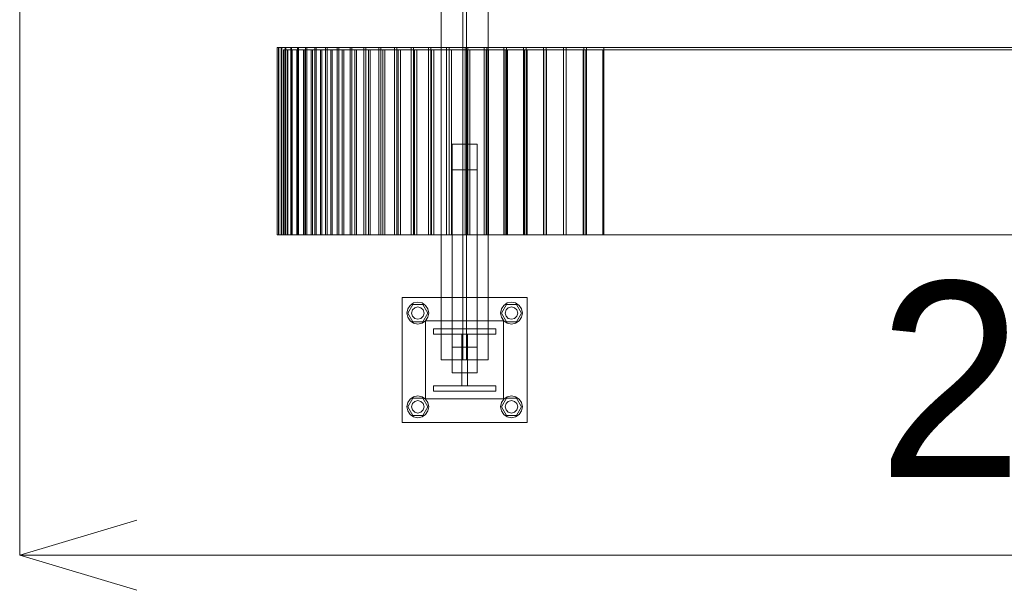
# Model space of a CAD drawing. Header units: millimetres. Extents: x -2233 to 65662, y -50530 to 6847.
# Tile 429 of 656: x 23750 to 25012, y -20425 to -19694. Entities that reach past the tile are written whole.
import ezdxf

# ---------------------------------------------------------------- set-up
doc = ezdxf.new("R2010")
doc.units = ezdxf.units.MM
for name, color, linetype, lineweight in [('COTAS_O', 1, 'Continuous', 0), ('superior_briquetadora', 7, 'Continuous', 0), ('superior_C02', 7, 'Continuous', 0)]:
    doc.layers.add(name, color=color, linetype=linetype, lineweight=lineweight)
doc.dimstyles.new('R19_100', dxfattribs={"dimtxt": 250, "dimasz": 150, "dimexe": 150, "dimexo": 80, "dimgap": 100, "dimtad": 1, "dimtih": 1, "dimtoh": 1, "dimdsep": 46, "dimcen": 0.09, "dimadec": 0, "dimazin": 0, "dimtfac": 1, "dimtdec": 4, "dimtofl": 0, "dimtmove": 0, "dimatfit": 3, "dimfxl": 1, "dimtolj": 1, "dimtzin": 0, "dimarcsym": 0})

# ---------------------------------------------------------------- blocks, each defined once
blk = doc.blocks.new('DIM_R32_34')
at = {"layer": 'COTAS_O'}
for p, q in [((23750.1, -19480), (23750.1, -20380)), ((25950.1, -19480), (25950.1, -20380)), ((23750.1, -20380), (23900.1, -20335)), ((25950.1, -20380), (25800.1, -20335)), ((23750.1, -20380), (25950.1, -20380)), ((23750.1, -20380), (23900.1, -20425)), ((25950.1, -20380), (25800.1, -20425))]:
    blk.add_line(p, q, dxfattribs=at)
blk.add_text('2200 O', height=250, dxfattribs=at).set_placement((24850.1, -20280))

msp = doc.modelspace()

# ---------------------------------------------------------------- linework, layer by layer
at = {"layer": 'superior_briquetadora'}
for p, q in [((24080.236, -19730), (24080.357, -19730)), ((24081.911, -19730), (24080.236, -19730)), ((24080.236, -19970), (24080.236, -19730)), ((24080.357, -19730), (24082.272, -19730)), ((24080.357, -19970), (24080.357, -19730)), ((24085.373, -19730), (24081.911, -19730)), ((24081.911, -19970), (24081.911, -19730)), ((24082.272, -19730), (24085.974, -19730)), ((24082.272, -19970), (24082.272, -19730)), ((24090.606, -19730), (24085.373, -19730)), ((24085.373, -19970), (24085.373, -19730)), ((24085.974, -19730), (24091.443, -19730)), ((24085.974, -19970), (24085.974, -19730)), ((24089.871, -19733), (24088.232, -19733)), ((24088.232, -19970), (24088.232, -19733)), ((24088.232, -19733), (24088.35, -19733)), ((24088.35, -19970), (24088.35, -19733)), ((24088.35, -19733), (24090.225, -19733)), ((24093.258, -19733), (24089.871, -19733)), ((24089.871, -19970), (24089.871, -19733)), ((24090.225, -19970), (24090.225, -19733)), ((24090.225, -19733), (24093.846, -19733)), ((24097.584, -19730), (24090.606, -19730)), ((24090.606, -19970), (24090.606, -19730)), ((24091.443, -19730), (24098.653, -19730)), ((24091.443, -19970), (24091.443, -19730)), ((24098.378, -19733), (24093.258, -19733)), ((24093.258, -19970), (24093.258, -19733)), ((24093.846, -19970), (24093.846, -19733)), ((24093.846, -19733), (24099.197, -19733)), ((24106.273, -19730), (24097.584, -19730)), ((24097.584, -19970), (24097.584, -19730)), ((24105.205, -19733), (24098.378, -19733)), ((24098.378, -19970), (24098.378, -19733)), ((24098.653, -19730), (24107.57, -19730)), ((24098.653, -19970), (24098.653, -19730)), ((24099.197, -19970), (24099.197, -19733)), ((24099.197, -19733), (24106.251, -19733)), ((24113.706, -19733), (24105.205, -19733)), ((24105.205, -19970), (24105.205, -19733)), ((24106.251, -19970), (24106.251, -19733)), ((24106.251, -19733), (24114.975, -19733)), ((24116.631, -19730), (24106.273, -19730)), ((24106.273, -19970), (24106.273, -19730)), ((24107.57, -19730), (24118.149, -19730)), ((24107.57, -19970), (24107.57, -19730)), ((24123.841, -19733), (24113.706, -19733)), ((24113.706, -19970), (24113.706, -19733)), ((24114.975, -19970), (24114.975, -19733)), ((24114.975, -19733), (24125.326, -19733)), ((24128.609, -19730), (24116.631, -19730)), ((24116.631, -19970), (24116.631, -19730)), ((24118.149, -19730), (24130.34, -19730)), ((24118.149, -19970), (24118.149, -19730)), ((24135.559, -19733), (24123.841, -19733)), ((24123.841, -19970), (24123.841, -19733)), ((24125.326, -19970), (24125.326, -19733)), ((24125.326, -19733), (24137.253, -19733)), ((24142.147, -19730), (24128.609, -19730)), ((24128.609, -19970), (24128.609, -19730)), ((24130.34, -19730), (24144.083, -19730)), ((24130.34, -19970), (24130.34, -19730)), ((24148.805, -19733), (24135.559, -19733)), ((24135.559, -19970), (24135.559, -19733)), ((24137.253, -19970), (24137.253, -19733)), ((24137.253, -19733), (24150.699, -19733)), ((24157.18, -19730), (24142.147, -19730)), ((24142.147, -19970), (24142.147, -19730)), ((24144.083, -19730), (24159.312, -19730)), ((24144.083, -19970), (24144.083, -19730)), ((24163.513, -19733), (24148.805, -19733)), ((24148.805, -19970), (24148.805, -19733)), ((24150.699, -19970), (24150.699, -19733)), ((24150.699, -19733), (24165.598, -19733)), ((24173.635, -19730), (24157.18, -19730)), ((24157.18, -19970), (24157.18, -19730)), ((24159.312, -19730), (24175.952, -19730)), ((24159.312, -19970), (24159.312, -19730)), ((24179.612, -19733), (24163.513, -19733)), ((24163.513, -19970), (24163.513, -19733)), ((24165.598, -19970), (24165.598, -19733)), ((24165.598, -19733), (24181.879, -19733)), ((24191.432, -19730), (24173.635, -19730)), ((24173.635, -19970), (24173.635, -19730)), ((24175.952, -19730), (24193.923, -19730)), ((24175.952, -19970), (24175.952, -19730)), ((24197.024, -19733), (24179.612, -19733)), ((24179.612, -19970), (24179.612, -19733)), ((24181.879, -19970), (24181.879, -19733)), ((24181.879, -19733), (24199.461, -19733)), ((24210.485, -19730), (24191.432, -19730)), ((24191.432, -19970), (24191.432, -19730)), ((24193.923, -19730), (24213.138, -19730)), ((24193.923, -19970), (24193.923, -19730)), ((24215.665, -19733), (24197.024, -19733)), ((24197.024, -19970), (24197.024, -19733)), ((24199.461, -19970), (24199.461, -19733)), ((24199.461, -19733), (24218.261, -19733)), ((24230.701, -19730), (24210.485, -19730)), ((24210.485, -19970), (24210.485, -19730)), ((24213.138, -19730), (24233.503, -19730)), ((24213.138, -19970), (24213.138, -19730)), ((24235.444, -19733), (24215.665, -19733)), ((24215.665, -19970), (24215.665, -19733)), ((24218.261, -19970), (24218.261, -19733)), ((24218.261, -19733), (24238.186, -19733)), ((24251.982, -19730), (24230.701, -19730)), ((24230.701, -19970), (24230.701, -19730)), ((24233.503, -19730), (24254.92, -19730)), ((24233.503, -19970), (24233.503, -19730)), ((24256.265, -19733), (24235.444, -19733)), ((24235.444, -19970), (24235.444, -19733)), ((24238.186, -19970), (24238.186, -19733)), ((24238.186, -19733), (24259.139, -19733)), ((24274.225, -19730), (24251.982, -19730)), ((24251.982, -19970), (24251.982, -19730)), ((24254.92, -19730), (24277.284, -19730)), ((24254.92, -19970), (24254.92, -19730)), ((24278.027, -19733), (24256.265, -19733)), ((24256.265, -19970), (24256.265, -19733)), ((24259.139, -19970), (24259.139, -19733)), ((24259.139, -19733), (24281.02, -19733)), ((24297.322, -19730), (24274.225, -19730)), ((24274.225, -19970), (24274.225, -19730)), ((24277.284, -19730), (24300.487, -19730)), ((24277.284, -19970), (24277.284, -19730)), ((24300.624, -19733), (24278.027, -19733)), ((24278.027, -19970), (24278.027, -19733)), ((24281.02, -19970), (24281.02, -19733)), ((24281.02, -19733), (24303.721, -19733)), ((24321.16, -19730), (24297.322, -19730)), ((24297.322, -19970), (24297.322, -19730)), ((24300.487, -19730), (24324.416, -19730)), ((24300.487, -19970), (24300.487, -19730)), ((24323.947, -19733), (24300.624, -19733)), ((24300.624, -19970), (24300.624, -19733)), ((24303.721, -19970), (24303.721, -19733)), ((24303.721, -19733), (24327.132, -19733)), ((24345.624, -19730), (24321.16, -19730)), ((24321.16, -19970), (24321.16, -19730)), ((24347.882, -19733), (24323.947, -19733)), ((24323.947, -19970), (24323.947, -19733)), ((24324.416, -19730), (24348.955, -19730)), ((24324.416, -19970), (24324.416, -19730)), ((24327.132, -19970), (24327.132, -19733)), ((24327.132, -19733), (24351.141, -19733)), ((24370.595, -19730), (24345.624, -19730)), ((24345.624, -19970), (24345.624, -19730)), ((24372.313, -19733), (24347.882, -19733)), ((24347.882, -19970), (24347.882, -19733)), ((24348.955, -19730), (24373.985, -19730)), ((24348.955, -19970), (24348.955, -19730)), ((24351.141, -19970), (24351.141, -19733)), ((24351.141, -19733), (24375.63, -19733)), ((24395.952, -19730), (24370.595, -19730)), ((24370.595, -19970), (24370.595, -19730)), ((24397.122, -19733), (24372.313, -19733)), ((24372.313, -19970), (24372.313, -19733)), ((24373.985, -19730), (24399.384, -19730)), ((24373.985, -19970), (24373.985, -19730)), ((24375.63, -19970), (24375.63, -19733)), ((24375.63, -19733), (24400.48, -19733)), ((24421.571, -19730), (24395.952, -19730)), ((24395.952, -19970), (24395.952, -19730)), ((24422.188, -19733), (24397.122, -19733)), ((24397.122, -19970), (24397.122, -19733)), ((24399.384, -19730), (24425.03, -19730)), ((24399.384, -19970), (24399.384, -19730)), ((24400.48, -19970), (24400.48, -19733)), ((24400.48, -19733), (24425.571, -19733)), ((24447.329, -19730), (24421.571, -19730)), ((24421.571, -19970), (24421.571, -19730)), ((24447.389, -19733), (24422.188, -19733)), ((24422.188, -19970), (24422.188, -19733)), ((24425.03, -19730), (24450.797, -19730)), ((24425.03, -19970), (24425.03, -19730)), ((24425.571, -19970), (24425.571, -19733)), ((24425.571, -19733), (24450.781, -19733)), ((24473.101, -19730), (24447.329, -19730)), ((24447.329, -19970), (24447.329, -19730)), ((24472.603, -19733), (24447.389, -19733)), ((24447.389, -19970), (24447.389, -19733)), ((24450.781, -19970), (24450.781, -19733)), ((24450.781, -19733), (24475.988, -19733)), ((24450.797, -19730), (24476.561, -19730)), ((24450.797, -19970), (24450.797, -19730)), ((24497.707, -19733), (24472.603, -19733)), ((24472.603, -19970), (24472.603, -19733)), ((24498.76, -19730), (24473.101, -19730)), ((24473.101, -19970), (24473.101, -19730)), ((24475.988, -19970), (24475.988, -19733)), ((24475.988, -19733), (26233.099, -19733)), ((24476.561, -19730), (26233.672, -19730)), ((24476.561, -19970), (24476.561, -19730)), ((26244.019, -19733), (24497.707, -19733)), ((24497.707, -19970), (24497.707, -19733)), ((26245.072, -19730), (24498.76, -19730)), ((24498.76, -19970), (24498.76, -19730)), ((24081.911, -19970), (24080.236, -19970)), ((24080.236, -19970), (24080.357, -19970)), ((24080.357, -19970), (24082.272, -19970)), ((24085.373, -19970), (24081.911, -19970)), ((24082.272, -19970), (24085.974, -19970)), ((24090.606, -19970), (24085.373, -19970)), ((24085.974, -19970), (24091.443, -19970)), ((24088.232, -19970), (24088.35, -19970)), ((24089.871, -19970), (24088.232, -19970)), ((24088.35, -19970), (24090.225, -19970)), ((24093.258, -19970), (24089.871, -19970)), ((24090.225, -19970), (24093.846, -19970)), ((24097.584, -19970), (24090.606, -19970)), ((24091.443, -19970), (24098.653, -19970)), ((24098.378, -19970), (24093.258, -19970)), ((24093.846, -19970), (24099.197, -19970)), ((24106.273, -19970), (24097.584, -19970)), ((24105.205, -19970), (24098.378, -19970)), ((24098.653, -19970), (24107.57, -19970)), ((24099.197, -19970), (24106.251, -19970)), ((24113.706, -19970), (24105.205, -19970)), ((24106.251, -19970), (24114.975, -19970)), ((24116.631, -19970), (24106.273, -19970)), ((24107.57, -19970), (24118.149, -19970)), ((24123.841, -19970), (24113.706, -19970)), ((24114.975, -19970), (24125.326, -19970)), ((24128.609, -19970), (24116.631, -19970)), ((24118.149, -19970), (24130.34, -19970)), ((24135.559, -19970), (24123.841, -19970)), ((24125.326, -19970), (24137.253, -19970)), ((24142.147, -19970), (24128.609, -19970)), ((24130.34, -19970), (24144.083, -19970)), ((24148.805, -19970), (24135.559, -19970)), ((24137.253, -19970), (24150.699, -19970)), ((24157.18, -19970), (24142.147, -19970)), ((24144.083, -19970), (24159.312, -19970)), ((24163.513, -19970), (24148.805, -19970)), ((24150.699, -19970), (24165.598, -19970)), ((24173.635, -19970), (24157.18, -19970)), ((24159.312, -19970), (24175.952, -19970)), ((24179.612, -19970), (24163.513, -19970)), ((24165.598, -19970), (24181.879, -19970)), ((24191.432, -19970), (24173.635, -19970)), ((24175.952, -19970), (24193.923, -19970)), ((24197.024, -19970), (24179.612, -19970)), ((24181.879, -19970), (24199.461, -19970)), ((24210.485, -19970), (24191.432, -19970)), ((24193.923, -19970), (24213.138, -19970)), ((24215.665, -19970), (24197.024, -19970)), ((24199.461, -19970), (24218.261, -19970)), ((24230.701, -19970), (24210.485, -19970)), ((24213.138, -19970), (24233.503, -19970)), ((24235.444, -19970), (24215.665, -19970)), ((24218.261, -19970), (24238.186, -19970)), ((24251.982, -19970), (24230.701, -19970)), ((24233.503, -19970), (24254.92, -19970)), ((24256.265, -19970), (24235.444, -19970)), ((24238.186, -19970), (24259.139, -19970)), ((24274.225, -19970), (24251.982, -19970)), ((24254.92, -19970), (24277.284, -19970)), ((24278.027, -19970), (24256.265, -19970)), ((24259.139, -19970), (24281.02, -19970)), ((24297.322, -19970), (24274.225, -19970)), ((24277.284, -19970), (24300.487, -19970)), ((24300.624, -19970), (24278.027, -19970)), ((24281.02, -19970), (24303.721, -19970)), ((24321.16, -19970), (24297.322, -19970)), ((24300.487, -19970), (24324.416, -19970)), ((24323.947, -19970), (24300.624, -19970)), ((24303.721, -19970), (24327.132, -19970)), ((24345.624, -19970), (24321.16, -19970)), ((24347.882, -19970), (24323.947, -19970)), ((24324.416, -19970), (24348.955, -19970)), ((24327.132, -19970), (24351.141, -19970)), ((24370.595, -19970), (24345.624, -19970)), ((24372.313, -19970), (24347.882, -19970)), ((24348.955, -19970), (24373.985, -19970)), ((24351.141, -19970), (24375.63, -19970)), ((24395.952, -19970), (24370.595, -19970)), ((24397.122, -19970), (24372.313, -19970)), ((24373.985, -19970), (24399.384, -19970)), ((24375.63, -19970), (24400.48, -19970)), ((24421.571, -19970), (24395.952, -19970)), ((24422.188, -19970), (24397.122, -19970)), ((24399.384, -19970), (24425.03, -19970)), ((24400.48, -19970), (24425.571, -19970)), ((24447.329, -19970), (24421.571, -19970)), ((24447.389, -19970), (24422.188, -19970)), ((24425.03, -19970), (24450.797, -19970)), ((24425.571, -19970), (24450.781, -19970)), ((24473.101, -19970), (24447.329, -19970)), ((24472.603, -19970), (24447.389, -19970)), ((24450.781, -19970), (24475.988, -19970)), ((24450.797, -19970), (24476.561, -19970)), ((24497.707, -19970), (24472.603, -19970)), ((24498.76, -19970), (24473.101, -19970)), ((24475.988, -19970), (26233.099, -19970)), ((24476.561, -19970), (26233.672, -19970)), ((26244.019, -19970), (24497.707, -19970)), ((26245.072, -19970), (24498.76, -19970))]:
    msp.add_line(p, q, dxfattribs=at)
at = {"layer": 'superior_C02'}
for p, q in [((24290.488, -15870), (24290.488, -20130)), ((24317.988, -15870), (24317.988, -20130)), ((24322.988, -20130), (24322.988, -15870)), ((24350.488, -20130), (24350.488, -15870)), ((24336.488, -19853.642), (24304.488, -19853.642)), ((24304.488, -19853.642), (24304.488, -19886.358)), ((24304.488, -20113.642), (24304.488, -19853.642)), ((24336.488, -19886.358), (24336.488, -19853.642)), ((24336.488, -20113.642), (24336.488, -19853.642)), ((24304.488, -19886.358), (24336.488, -19886.358)), ((24304.488, -19886.358), (24304.488, -20146.358)), ((24336.488, -20146.358), (24336.488, -19886.358)), ((24240.488, -20210), (24240.488, -20050)), ((24240.488, -20050), (24400.488, -20050)), ((24250.588, -20060.101), (24255.13, -20057.066)), ((24255.13, -20057.066), (24260.488, -20056)), ((24260.488, -20056), (24265.846, -20057.066)), ((24265.846, -20057.066), (24270.387, -20060.101)), ((24370.588, -20060.101), (24375.13, -20057.066)), ((24375.13, -20057.066), (24380.488, -20056)), ((24380.488, -20056), (24385.846, -20057.066)), ((24385.846, -20057.066), (24390.387, -20060.101)), ((24400.488, -20050), (24400.488, -20210)), ((24246.488, -20070), (24247.554, -20064.642)), ((24247.554, -20075.358), (24246.488, -20070)), ((24247.554, -20064.642), (24250.588, -20060.101)), ((24247.688, -20070), (24254.088, -20058.915)), ((24254.088, -20081.085), (24247.688, -20070)), ((24252.488, -20070), (24253.56, -20066)), ((24253.56, -20074), (24252.488, -20070)), ((24253.56, -20066), (24256.488, -20063.072)), ((24254.088, -20058.915), (24266.888, -20058.915)), ((24256.488, -20063.072), (24260.488, -20062)), ((24260.488, -20062), (24264.488, -20063.072)), ((24264.488, -20063.072), (24267.416, -20066)), ((24266.888, -20058.915), (24273.288, -20070)), ((24273.288, -20070), (24266.888, -20081.085)), ((24267.416, -20066), (24268.488, -20070)), ((24268.488, -20070), (24267.416, -20074)), ((24270.387, -20060.101), (24273.422, -20064.642)), ((24273.422, -20064.642), (24274.488, -20070)), ((24274.488, -20070), (24273.422, -20075.358)), ((24366.488, -20070), (24367.554, -20064.642)), ((24367.554, -20075.358), (24366.488, -20070)), ((24367.554, -20064.642), (24370.588, -20060.101)), ((24367.688, -20070), (24374.088, -20058.915)), ((24374.088, -20081.085), (24367.688, -20070)), ((24372.488, -20070), (24373.56, -20066)), ((24373.56, -20074), (24372.488, -20070)), ((24373.56, -20066), (24376.488, -20063.072)), ((24374.088, -20058.915), (24386.888, -20058.915)), ((24376.488, -20063.072), (24380.488, -20062)), ((24380.488, -20062), (24384.488, -20063.072)), ((24384.488, -20063.072), (24387.416, -20066)), ((24386.888, -20058.915), (24393.288, -20070)), ((24393.288, -20070), (24386.888, -20081.085)), ((24387.416, -20066), (24388.488, -20070)), ((24388.488, -20070), (24387.416, -20074)), ((24390.387, -20060.101), (24393.422, -20064.642)), ((24393.422, -20064.642), (24394.488, -20070)), ((24394.488, -20070), (24393.422, -20075.358)), ((24250.588, -20079.899), (24247.554, -20075.358)), ((24255.13, -20082.934), (24250.588, -20079.899)), ((24256.488, -20076.928), (24253.56, -20074)), ((24266.888, -20081.085), (24254.088, -20081.085)), ((24260.488, -20078), (24256.488, -20076.928)), ((24264.488, -20076.928), (24260.488, -20078)), ((24267.416, -20074), (24264.488, -20076.928)), ((24270.387, -20079.899), (24265.846, -20082.934)), ((24273.422, -20075.358), (24270.387, -20079.899)), ((24270.488, -20180), (24270.488, -20080)), ((24270.488, -20080), (24370.488, -20080)), ((24370.588, -20079.899), (24367.554, -20075.358)), ((24370.488, -20080), (24370.488, -20180)), ((24375.13, -20082.934), (24370.588, -20079.899)), ((24376.488, -20076.928), (24373.56, -20074)), ((24386.888, -20081.085), (24374.088, -20081.085)), ((24380.488, -20078), (24376.488, -20076.928)), ((24384.488, -20076.928), (24380.488, -20078)), ((24387.416, -20074), (24384.488, -20076.928)), ((24390.387, -20079.899), (24385.846, -20082.934)), ((24393.422, -20075.358), (24390.387, -20079.899)), ((24260.488, -20084), (24255.13, -20082.934)), ((24265.846, -20082.934), (24260.488, -20084)), ((24280.488, -20097), (24280.488, -20090)), ((24280.488, -20090), (24360.488, -20090)), ((24360.488, -20090), (24360.488, -20097)), ((24380.488, -20084), (24375.13, -20082.934)), ((24385.846, -20082.934), (24380.488, -20084)), ((24360.488, -20097), (24280.488, -20097)), ((24316.988, -20163), (24316.988, -20097)), ((24316.988, -20097), (24323.988, -20097)), ((24323.988, -20097), (24323.988, -20163)), ((24304.488, -20146.358), (24304.488, -20113.642)), ((24304.488, -20113.642), (24336.488, -20113.642)), ((24336.488, -20113.642), (24336.488, -20146.358)), ((24350.488, -20130), (24290.488, -20130)), ((24322.988, -20130), (24317.988, -20130)), ((24336.488, -20146.358), (24304.488, -20146.358)), ((24280.488, -20170), (24280.488, -20163)), ((24280.488, -20163), (24360.488, -20163)), ((24360.488, -20170), (24280.488, -20170)), ((24323.988, -20163), (24316.988, -20163)), ((24360.488, -20163), (24360.488, -20170)), ((24247.554, -20184.642), (24250.588, -20180.101)), ((24247.688, -20190), (24254.088, -20178.915)), ((24250.588, -20180.101), (24255.13, -20177.066)), ((24253.56, -20186), (24256.488, -20183.072)), ((24254.088, -20178.915), (24266.888, -20178.915)), ((24255.13, -20177.066), (24260.488, -20176)), ((24256.488, -20183.072), (24260.488, -20182)), ((24260.488, -20176), (24265.846, -20177.066)), ((24260.488, -20182), (24264.488, -20183.072)), ((24264.488, -20183.072), (24267.416, -20186)), ((24265.846, -20177.066), (24270.387, -20180.101)), ((24266.888, -20178.915), (24273.288, -20190)), ((24270.387, -20180.101), (24273.422, -20184.642)), ((24370.488, -20180), (24270.488, -20180)), ((24367.554, -20184.642), (24370.588, -20180.101)), ((24367.688, -20190), (24374.088, -20178.915)), ((24370.588, -20180.101), (24375.13, -20177.066)), ((24373.56, -20186), (24376.488, -20183.072)), ((24374.088, -20178.915), (24386.888, -20178.915)), ((24375.13, -20177.066), (24380.488, -20176)), ((24376.488, -20183.072), (24380.488, -20182)), ((24380.488, -20176), (24385.846, -20177.066)), ((24380.488, -20182), (24384.488, -20183.072)), ((24384.488, -20183.072), (24387.416, -20186)), ((24385.846, -20177.066), (24390.387, -20180.101)), ((24386.888, -20178.915), (24393.288, -20190)), ((24390.387, -20180.101), (24393.422, -20184.642)), ((24246.488, -20190), (24247.554, -20184.642)), ((24247.554, -20195.358), (24246.488, -20190)), ((24250.588, -20199.899), (24247.554, -20195.358)), ((24254.088, -20201.085), (24247.688, -20190)), ((24252.488, -20190), (24253.56, -20186)), ((24253.56, -20194), (24252.488, -20190)), ((24256.488, -20196.928), (24253.56, -20194)), ((24267.416, -20194), (24264.488, -20196.928)), ((24273.288, -20190), (24266.888, -20201.085)), ((24267.416, -20186), (24268.488, -20190)), ((24268.488, -20190), (24267.416, -20194)), ((24273.422, -20195.358), (24270.387, -20199.899)), ((24273.422, -20184.642), (24274.488, -20190)), ((24274.488, -20190), (24273.422, -20195.358)), ((24366.488, -20190), (24367.554, -20184.642)), ((24367.554, -20195.358), (24366.488, -20190)), ((24370.588, -20199.899), (24367.554, -20195.358)), ((24374.088, -20201.085), (24367.688, -20190)), ((24372.488, -20190), (24373.56, -20186)), ((24373.56, -20194), (24372.488, -20190)), ((24376.488, -20196.928), (24373.56, -20194)), ((24387.416, -20194), (24384.488, -20196.928)), ((24393.288, -20190), (24386.888, -20201.085)), ((24387.416, -20186), (24388.488, -20190)), ((24388.488, -20190), (24387.416, -20194)), ((24393.422, -20195.358), (24390.387, -20199.899)), ((24393.422, -20184.642), (24394.488, -20190)), ((24394.488, -20190), (24393.422, -20195.358)), ((24255.13, -20202.934), (24250.588, -20199.899)), ((24266.888, -20201.085), (24254.088, -20201.085)), ((24260.488, -20204), (24255.13, -20202.934)), ((24260.488, -20198), (24256.488, -20196.928)), ((24264.488, -20196.928), (24260.488, -20198)), ((24265.846, -20202.934), (24260.488, -20204)), ((24270.387, -20199.899), (24265.846, -20202.934)), ((24375.13, -20202.934), (24370.588, -20199.899)), ((24386.888, -20201.085), (24374.088, -20201.085)), ((24380.488, -20204), (24375.13, -20202.934)), ((24380.488, -20198), (24376.488, -20196.928)), ((24384.488, -20196.928), (24380.488, -20198)), ((24385.846, -20202.934), (24380.488, -20204)), ((24390.387, -20199.899), (24385.846, -20202.934)), ((24400.488, -20210), (24240.488, -20210))]:
    msp.add_line(p, q, dxfattribs=at)

# ---------------------------------------------------------------- dimensions: what is measured, and where the dimension line sits
at = {"layer": 'COTAS_O'}
dim = msp.add_aligned_dim(p1=(23750.067, -19480), p2=(25950.067, -19480), distance=-900, text='<> O', dimstyle='R19_100', dxfattribs=at)
dim.commit()
dim.dimension.update_dxf_attribs({"geometry": 'DIM_R32_34', "text_midpoint": (24850.067, -20380)})

doc.saveas('drawing.dxf')
